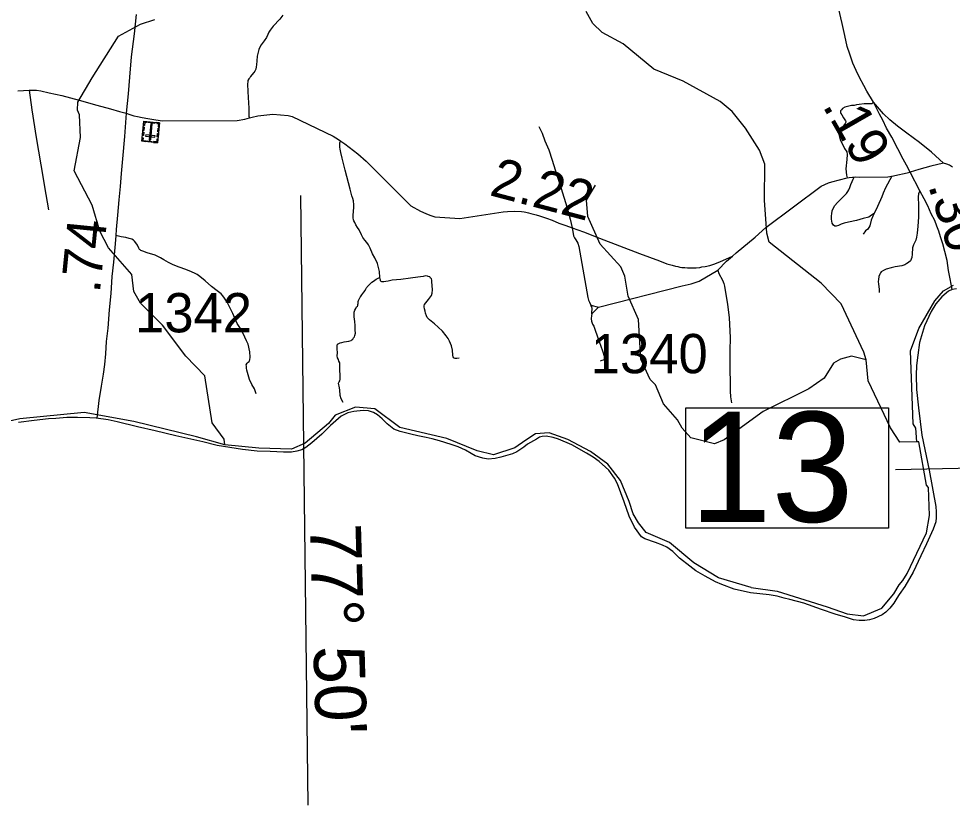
# Model space of a CAD drawing. Extents: x 2290615 to 2522933, y 819489 to 1012715.
# Drawn here: x 2341135 to 2353015, y 868969 to 878977 of the extents above; entities that cross this region are included whole.
import ezdxf

# ---------------------------------------------------------------- set-up
doc = ezdxf.new("R2010")
doc.units = 0
for name, color, linetype in [('Exist Boundary Political CountyLine', 7, 'Continuous'), ('Exist Cultural Cemetery CELL', 7, 'Continuous'), ('Exist Hydrographic Misc Water Feature', 7, 'Continuous'), ('Exist Road Non-System Type 51', 7, 'Continuous'), ('Exist Road Primary Interstate Structure Standard Bridge Number Label', 7, 'Continuous'), ('Exist Road Primary NC Attributed', 7, 'Continuous'), ('Exist Road Primary NC Mileage Hundredths English Label', 7, 'Continuous'), ('Exist Road Secondary Mileage Hundredths English Label', 7, 'Continuous'), ('Exist Road Secondary Type 51 Attributed', 7, 'Continuous'), ('Exist Road Secondary Type 51 Number Label', 7, 'Continuous'), ('Map Preparation Longitude Latitude Label', 7, 'Continuous'), ('Map Preparation Longitude Latitude Lines', 7, 'Continuous')]:
    doc.layers.add(name, color=color, linetype=linetype)

msp = doc.modelspace()

# ---------------------------------------------------------------- linework, layer by layer
at = {"layer": 'Exist Boundary Political CountyLine'}
for points in [[(2353067, 875540), (2353011, 875532), (2352966, 875508), (2352883, 875439), (2352803, 875348), (2352747, 875251), (2352659, 875070), (2352598, 874857), (2352574, 874697), (2352561, 874566), (2352556, 874440), (2352560, 874260), (2352584, 874027), (2352629, 873677), (2352721, 873232), (2352803, 872770), (2352811, 872701), (2352811, 872631), (2352803, 872575), (2352773, 872484), (2352688, 872295)], [(2352688, 872295), (2352616, 872141), (2352515, 871935), (2352411, 871754), (2352340, 871649), (2352309, 871605), (2352270, 871540), (2352220, 871478), (2352169, 871425), (2352121, 871391), (2352020, 871346), (2351960, 871329), (2351900, 871322), (2351830, 871319), (2351758, 871330), (2351656, 871361), (2351525, 871402), (2351349, 871458), (2351124, 871541), (2350949, 871589), (2350877, 871604), (2350787, 871629), (2350683, 871648), (2350448, 871671), (2350238, 871720), (2350083, 871776), (2350003, 871811), (2349870, 871886), (2349751, 871950), (2349673, 872013), (2349545, 872114), (2349458, 872197), (2349384, 872254), (2349328, 872279), (2349237, 872312), (2349101, 872358), (2349060, 872384), (2348973, 872507), (2348903, 872648), (2348839, 872831), (2348756, 873058), (2348718, 873131), (2348644, 873233), (2348602, 873270), (2348523, 873343), (2348444, 873398), (2348360, 873449), (2348175, 873555), (2348004, 873627), (2347935, 873648), (2347849, 873667), (2347797, 873662), (2347764, 873652), (2347724, 873629), (2347609, 873562), (2347563, 873525), (2347472, 873464), (2347418, 873440), (2347271, 873396), (2347199, 873381), (2347111, 873374), (2347043, 873387), (2346943, 873416), (2346894, 873445), (2346820, 873487), (2346727, 873531), (2346639, 873560), (2346489, 873604), (2346396, 873632), (2346322, 873648), (2346216, 873669), (2346123, 873690), (2345989, 873724), (2345907, 873756), (2345822, 873822), (2345761, 873886), (2345703, 873937), (2345652, 873968), (2345588, 873986), (2345520, 873991), (2345400, 873981), (2345323, 873961), (2345239, 873921), (2345104, 873802), (2344994, 873691), (2344865, 873579), (2344788, 873520), (2344738, 873492), (2344673, 873475), (2344605, 873462), (2344505, 873461), (2344337, 873469), (2344169, 873475), (2343984, 873494), (2343662, 873547), (2343478, 873594), (2343137, 873670), (2342870, 873735), (2342649, 873782), (2342389, 873849)], [(2342389, 873849), (2342276, 873872), (2342122, 873894), (2342040, 873897), (2341884, 873903), (2341746, 873904), (2341610, 873888), (2341513, 873885), (2341331, 873865), (2341131, 873838)]]:
    msp.add_lwpolyline(points, dxfattribs=at)
at = {"layer": 'Exist Cultural Cemetery CELL'}
for points in [[(2342902, 877397), (2342704, 877417), (2342729, 877671), (2342927, 877651)], [(2342762, 877667), (2342761, 877656), (2342739, 877658), (2342735, 877618), (2342724, 877619), (2342729, 877671)], [(2342733, 877598), (2342729, 877555), (2342718, 877556), (2342722, 877599)], [(2342869, 877645), (2342784, 877654), (2342786, 877665), (2342870, 877656)], [(2342796, 877437), (2342815, 877436), (2342835, 877637), (2342817, 877639)], [(2342894, 877654), (2342893, 877643), (2342915, 877640), (2342911, 877600), (2342922, 877599), (2342927, 877651)], [(2342920, 877581), (2342916, 877538), (2342905, 877539), (2342909, 877582)], [(2342708, 877460), (2342719, 877459), (2342716, 877427), (2342756, 877423), (2342755, 877412), (2342704, 877417)], [(2342727, 877532), (2342722, 877489), (2342711, 877490), (2342715, 877533)], [(2342868, 877469), (2342870, 877488), (2342753, 877500), (2342751, 877481)], [(2342906, 877440), (2342895, 877442), (2342892, 877410), (2342851, 877414), (2342850, 877403), (2342902, 877397)], [(2342914, 877514), (2342909, 877471), (2342898, 877472), (2342902, 877515)], [(2342828, 877405), (2342777, 877410), (2342778, 877421), (2342829, 877416)]]:
    msp.add_lwpolyline(points, close=True, dxfattribs=at)
at = {"layer": 'Exist Hydrographic Misc Water Feature'}
for points in [[(2351917, 874636), (2351891, 874734), (2351600, 875349), (2351347, 875611), (2350683, 876135), (2350656, 876246), (2350626, 876668), (2350629, 877127), (2350560, 877302), (2350382, 877583), (2350213, 877796), (2350061, 877921), (2349592, 878181), (2349215, 878333), (2348828, 878655), (2348560, 878802), (2348442, 878915), (2348356, 879066)], [(2343758, 873554), (2343748, 873629), (2343596, 873836), (2343505, 874433), (2343261, 874682), (2342964, 875077), (2342686, 875358), (2342601, 875505), (2342574, 875721), (2342278, 876060), (2342167, 876275), (2342071, 876606), (2341841, 877040), (2341920, 877463), (2341908, 877755), (2341882, 877813), (2341889, 877915), (2342069, 878224), (2342404, 878753), (2342685, 878906), (2342868, 878966)], [(2351917, 874636), (2351733, 874681), (2351592, 874646), (2351501, 874596), (2351386, 874405), (2351188, 874268), (2350608, 873979), (2350113, 873620), (2349988, 873569), (2349688, 873642), (2349578, 873766), (2349518, 873872), (2349341, 874078), (2349238, 874320), (2349171, 874386), (2349051, 874644), (2349020, 875151), (2348891, 875448), (2348847, 875699), (2348795, 875821), (2348534, 876109), (2348379, 876458), (2348360, 876667), (2348475, 876859)], [(2352562, 873593), (2352552, 873766), (2352518, 873824), (2352482, 874751), (2352587, 875035), (2352791, 875388), (2352902, 875514), (2353030, 875587)], [(2352562, 873593), (2352346, 873590), (2352227, 873773), (2351945, 874368), (2351917, 874636)], [(2343758, 873554), (2343400, 873655), (2342602, 873852), (2341970, 873968), (2341149, 873887), (2340349, 873708), (2340085, 873734), (2339738, 873826), (2339228, 874051), (2339190, 874072)], [(2350456, 871739), (2350039, 871861), (2349726, 872052), (2349415, 872311), (2349119, 872441), (2349022, 872562), (2348955, 872679), (2348902, 872833), (2348793, 873101), (2348633, 873307), (2348413, 873469), (2348121, 873624), (2347886, 873706), (2347712, 873694), (2347589, 873615), (2347448, 873515), (2347175, 873429), (2346969, 873477), (2346585, 873635), (2345985, 873776), (2345669, 874012), (2345419, 874035), (2345163, 873932), (2345079, 873828), (2344779, 873575), (2344607, 873501), (2344193, 873514), (2343758, 873554)], [(2352386, 871829), (2352441, 871917), (2352685, 872436), (2352724, 872654), (2352711, 873011), (2352686, 873043), (2352587, 873594), (2352562, 873593)], [(2350456, 871739), (2350785, 871694), (2351422, 871494), (2351676, 871406), (2351884, 871378), (2352118, 871476), (2352271, 871661), (2352340, 871774), (2352386, 871829)]]:
    msp.add_lwpolyline(points, dxfattribs=at)
at = {"layer": 'Exist Road Non-System Type 51'}
msp.add_line((2348511, 875306), (2348429, 875221), dxfattribs=at)
msp.add_line((2348511, 875306), (2348429, 875221), dxfattribs=at)
for points in [[(2344498, 879022), (2344459, 878970), (2344372, 878880), (2344336, 878832), (2344320, 878807), (2344307, 878776), (2344287, 878738), (2344257, 878695), (2344220, 878643), (2344199, 878607), (2344189, 878585), (2344181, 878552), (2344170, 878500), (2344167, 878441), (2344163, 878389), (2344159, 878365), (2344152, 878333), (2344139, 878309), (2344126, 878294), (2344102, 878263), (2344083, 878241), (2344075, 878226), (2344062, 878212), (2344050, 878191), (2344049, 878177), (2344046, 878144), (2344052, 878050), (2344056, 877975), (2344065, 877839), (2344062, 877772), (2344064, 877737), (2344073, 877714)], [(2341268, 878067), (2341304, 877819), (2341356, 877464), (2341417, 877117), (2341481, 876741), (2341515, 876544)], [(2352012, 877915), (2351989, 877895), (2351969, 877895), (2351894, 877895), (2351829, 877887), (2351797, 877882), (2351766, 877874), (2351731, 877873), (2351696, 877864), (2351647, 877849), (2351618, 877834), (2351603, 877818), (2351593, 877805), (2351590, 877798), (2351591, 877790), (2351592, 877781), (2351596, 877769), (2351607, 877753), (2351632, 877716), (2351657, 877675), (2351659, 877668), (2351658, 877662), (2351650, 877644), (2351630, 877614), (2351603, 877589), (2351587, 877571), (2351580, 877561), (2351573, 877553), (2351570, 877542), (2351569, 877526), (2351572, 877508), (2351588, 877437), (2351616, 877380), (2351645, 877326), (2351671, 877283), (2351676, 877248), (2351673, 877187), (2351660, 877065), (2351667, 876987), (2351675, 876953)], [(2347754, 877607), (2347795, 877522), (2347832, 877424), (2347880, 877307), (2347923, 877177), (2347983, 876987), (2348037, 876816), (2348110, 876583), (2348151, 876428), (2348179, 876317), (2348322, 876264), (2348527, 876186), (2349035, 875989), (2349289, 875894), (2349382, 875858), (2349452, 875839), (2349492, 875827), (2349523, 875823), (2349546, 875816), (2349573, 875813), (2349613, 875810), (2349645, 875809), (2349674, 875809), (2349718, 875807), (2349755, 875809), (2349802, 875813), (2349828, 875818), (2349871, 875824), (2349929, 875838), (2349982, 875855), (2350057, 875884), (2350217, 875957)], [(2345731, 875682), (2345725, 875762), (2345700, 875862), (2345667, 875936), (2345639, 875985), (2345608, 876057), (2345587, 876100), (2345567, 876129), (2345540, 876160), (2345515, 876191), (2345499, 876226), (2345468, 876291), (2345448, 876322), (2345427, 876355), (2345413, 876382), (2345401, 876404), (2345394, 876419), (2345390, 876443), (2345390, 876476), (2345394, 876523), (2345401, 876577), (2345399, 876610), (2345394, 876661), (2345388, 876688), (2345376, 876723), (2345351, 876809), (2345333, 876889), (2345310, 876969), (2345290, 877049), (2345269, 877135), (2345251, 877203), (2345236, 877273), (2345227, 877318), (2345223, 877344), (2345221, 877367), (2345221, 877383), (2345223, 877398), (2345227, 877411), (2345233, 877419)], [(2352902, 877140), (2352743, 877099), (2352587, 877057), (2352478, 877024)], [(2352902, 877140), (2352743, 877099), (2352587, 877057), (2352478, 877024)], [(2352019, 876498), (2351986, 876475), (2351954, 876452), (2351881, 876435), (2351796, 876411), (2351693, 876389), (2351639, 876377), (2351600, 876363), (2351566, 876346), (2351537, 876337), (2351519, 876339), (2351504, 876348), (2351488, 876375), (2351477, 876428), (2351477, 876467), (2351481, 876493), (2351486, 876530), (2351498, 876563), (2351520, 876601), (2351555, 876640), (2351606, 876687), (2351640, 876721), (2351667, 876754), (2351684, 876777), (2351698, 876801), (2351712, 876831), (2351725, 876866), (2351741, 876907), (2351754, 876937), (2351767, 876962)], [(2352244, 876971), (2352164, 876825), (2352136, 876758), (2352117, 876712), (2352061, 876588), (2352019, 876498)], [(2352600, 876788), (2352586, 876748), (2352581, 876710), (2352583, 876601), (2352583, 876451), (2352578, 876337), (2352569, 876248), (2352561, 876197), (2352549, 876158), (2352521, 876099), (2352507, 876063), (2352504, 875980), (2352498, 875940), (2352481, 875895), (2352459, 875875), (2352436, 875861), (2352410, 875845), (2352372, 875834), (2352288, 875819), (2352236, 875809), (2352173, 875792), (2352139, 875774), (2352111, 875755), (2352103, 875743), (2352091, 875725), (2352080, 875695), (2352074, 875659), (2352072, 875631), (2352077, 875597), (2352079, 875569), (2352083, 875533), (2352082, 875495)], [(2352600, 876788), (2352586, 876748), (2352581, 876710), (2352583, 876601), (2352583, 876451), (2352578, 876337), (2352569, 876248), (2352561, 876197), (2352549, 876158), (2352521, 876099), (2352507, 876063), (2352504, 875980), (2352498, 875940), (2352481, 875895), (2352459, 875875), (2352436, 875861), (2352410, 875845), (2352372, 875834), (2352288, 875819), (2352236, 875809), (2352173, 875792), (2352139, 875774), (2352111, 875755), (2352103, 875743), (2352091, 875725), (2352080, 875695), (2352074, 875659), (2352072, 875631), (2352077, 875597), (2352079, 875569), (2352083, 875533), (2352082, 875495)], [(2352019, 876498), (2352005, 876466), (2351982, 876413), (2351967, 876340), (2351939, 876300), (2351910, 876279), (2351882, 876236)], [(2344158, 874202), (2344134, 874269), (2344103, 874322), (2344071, 874388), (2344055, 874445), (2344038, 874503), (2344033, 874532), (2344033, 874554), (2344030, 874571), (2344042, 874595), (2344055, 874605), (2344067, 874614), (2344074, 874626), (2344076, 874638), (2344081, 874670), (2344076, 874737), (2344057, 874834), (2344035, 874880), (2344014, 874925), (2343965, 875024), (2343917, 875099), (2343862, 875227), (2343828, 875294), (2343787, 875372), (2343753, 875422), (2343734, 875451), (2343710, 875475), (2343662, 875514), (2343587, 875569), (2343507, 875642), (2343440, 875695), (2343408, 875721), (2343382, 875736), (2343334, 875758), (2343261, 875786), (2343177, 875815), (2343100, 875844), (2343040, 875876), (2343011, 875890), (2342984, 875910), (2342941, 875934), (2342871, 875967), (2342770, 875999), (2342717, 876018), (2342690, 876028), (2342680, 876035), (2342671, 876042), (2342664, 876059), (2342647, 876095), (2342626, 876127), (2342610, 876146), (2342595, 876159), (2342575, 876170), (2342543, 876179), (2342499, 876191), (2342441, 876203), (2342372, 876220)], [(2350030, 875779), (2350044, 875733), (2350090, 875649), (2350106, 875609), (2350116, 875574), (2350153, 875341), (2350174, 875175), (2350188, 874917), (2350184, 874754), (2350183, 874538), (2350188, 874322), (2350187, 874238), (2350192, 874165), (2350205, 874091)], [(2350030, 875779), (2350044, 875733), (2350090, 875649), (2350106, 875609), (2350116, 875574), (2350153, 875341), (2350174, 875175), (2350188, 874917), (2350184, 874754), (2350183, 874538), (2350188, 874322), (2350187, 874238), (2350192, 874165), (2350205, 874091)], [(2345263, 874095), (2345238, 874141), (2345226, 874182), (2345222, 874253), (2345214, 874301), (2345208, 874317), (2345206, 874340), (2345212, 874356), (2345220, 874371), (2345226, 874391), (2345228, 874420), (2345228, 874453), (2345222, 874492), (2345220, 874568), (2345220, 874600), (2345210, 874619), (2345204, 874639), (2345193, 874662), (2345187, 874687), (2345187, 874687), (2345193, 874726), (2345189, 874777), (2345189, 874816), (2345193, 874837), (2345208, 874845), (2345224, 874851), (2345245, 874855), (2345275, 874867), (2345337, 874876), (2345366, 874884), (2345374, 874890), (2345386, 874900), (2345396, 874915), (2345407, 874931), (2345413, 874945), (2345421, 874976), (2345421, 874978), (2345417, 875009), (2345415, 875075), (2345411, 875126), (2345405, 875184), (2345405, 875221), (2345405, 875243), (2345411, 875270), (2345425, 875290), (2345435, 875311), (2345446, 875321), (2345450, 875329), (2345452, 875342), (2345454, 875354), (2345454, 875366), (2345456, 875379), (2345460, 875393), (2345466, 875407), (2345468, 875409), (2345474, 875424), (2345481, 875432), (2345485, 875438), (2345501, 875463), (2345526, 875496), (2345542, 875520), (2345552, 875539), (2345557, 875547), (2345565, 875557), (2345569, 875566), (2345583, 875580), (2345591, 875588), (2345614, 875611), (2345628, 875623), (2345651, 875637), (2345684, 875664), (2345717, 875678), (2345731, 875682)], [(2346741, 874656), (2346710, 874652), (2346689, 874654), (2346677, 874656), (2346667, 874662), (2346665, 874674), (2346661, 874695), (2346654, 874759), (2346644, 874816), (2346618, 874872), (2346601, 874908), (2346576, 874941), (2346529, 875001), (2346474, 875052), (2346427, 875095), (2346363, 875147), (2346334, 875175), (2346326, 875198), (2346312, 875229), (2346306, 875255), (2346301, 875286), (2346293, 875309), (2346293, 875323), (2346301, 875342), (2346316, 875360), (2346351, 875403), (2346390, 875457), (2346396, 875485), (2346400, 875527), (2346396, 875582), (2346394, 875627), (2346392, 875650), (2346386, 875666), (2346377, 875676), (2346365, 875691), (2346347, 875697), (2346336, 875701), (2346310, 875703), (2346281, 875697), (2346215, 875689), (2346119, 875674), (2345996, 875658), (2345887, 875650), (2345836, 875638), (2345807, 875632), (2345782, 875628), (2345774, 875628), (2345758, 875630), (2345749, 875634), (2345741, 875643), (2345737, 875653), (2345733, 875663), (2345731, 875682)], [(2348429, 875221), (2348430, 875235), (2348434, 875288), (2348430, 875312), (2348417, 875333)], [(2348429, 875221), (2348424, 875201), (2348419, 875158), (2348422, 875127), (2348437, 875092), (2348453, 875066), (2348470, 875014), (2348521, 874869), (2348563, 874753), (2348584, 874684), (2348586, 874663), (2348584, 874643), (2348575, 874632), (2348554, 874626), (2348534, 874621)]]:
    msp.add_lwpolyline(points, dxfattribs=at)
at = {"layer": 'Exist Road Primary Interstate Structure Standard Bridge Number Label'}
msp.add_line((2357733, 873347), (2352291, 873239), dxfattribs=at)
msp.add_lwpolyline([(2349624, 874025), (2352201, 874025), (2352201, 872496), (2349624, 872496)], close=True, dxfattribs=at)
at = {"layer": 'Exist Road Primary NC Attributed'}
for points in [[(2352012, 877915), (2351929, 878055), (2351890, 878125), (2351832, 878228), (2351793, 878316), (2351750, 878412), (2351711, 878525), (2351678, 878623), (2351648, 878763), (2351613, 878914), (2351566, 879116), (2351533, 879263), (2351487, 879475), (2351429, 879711), (2351375, 879969), (2351301, 880272), (2351258, 880460), (2351205, 880690), (2351148, 880953), (2351107, 881133), (2351056, 881372), (2350985, 881653), (2350903, 882009)], [(2352478, 877024), (2352431, 877114), (2352390, 877190), (2352321, 877320), (2352245, 877468), (2352178, 877585), (2352131, 877686), (2352090, 877760), (2352012, 877915)], [(2353012, 875532), (2352987, 875667), (2352966, 875774), (2352949, 875899), (2352921, 876014), (2352894, 876113), (2352866, 876203), (2352844, 876273), (2352818, 876337), (2352794, 876408), (2352747, 876496), (2352702, 876596), (2352655, 876683), (2352600, 876788), (2352478, 877024)]]:
    msp.add_lwpolyline(points, dxfattribs=at)
at = {"layer": 'Exist Road Secondary Type 51 Attributed'}
for points in [[(2342630, 879028), (2342603, 878785), (2342567, 878490), (2342547, 878232), (2342527, 878021), (2342504, 877776)], [(2341126, 878060), (2341268, 878067), (2341321, 878067), (2341364, 878066), (2341416, 878057), (2341524, 878035), (2341685, 878000), (2341904, 877940), (2342128, 877877), (2342305, 877831), (2342419, 877796), (2342471, 877783), (2342504, 877776)], [(2353017, 877086), (2352979, 877112), (2352946, 877125), (2352902, 877140), (2352749, 877280), (2352599, 877402), (2352436, 877522), (2352316, 877610), (2352221, 877691), (2352140, 877768), (2352012, 877915)], [(2342504, 877776), (2342483, 877477), (2342457, 877193), (2342441, 877005), (2342427, 876843), (2342411, 876673), (2342393, 876478), (2342377, 876294), (2342372, 876220), (2342363, 876112), (2342340, 875880), (2342322, 875696), (2342307, 875482), (2342288, 875272), (2342268, 875038), (2342249, 874869), (2342240, 874713), (2342226, 874577), (2342209, 874455), (2342185, 874301), (2342154, 874118), (2342129, 873893)], [(2342504, 877776), (2342550, 877759), (2342601, 877742), (2342648, 877734), (2342707, 877719), (2342778, 877707), (2342882, 877689), (2342966, 877679), (2343914, 877682), (2344013, 877697), (2344073, 877714), (2344108, 877724), (2344180, 877740), (2344368, 877762), (2344563, 877745), (2344615, 877731), (2345136, 877483), (2345205, 877438), (2345233, 877419), (2345287, 877386), (2345449, 877259), (2345556, 877166), (2346127, 876596), (2346248, 876527), (2346315, 876497), (2346366, 876475), (2346431, 876454), (2346749, 876434), (2347299, 876519), (2347355, 876523), (2347441, 876527), (2347532, 876523), (2347565, 876518), (2347589, 876513), (2347621, 876507), (2347650, 876500), (2347685, 876490), (2347720, 876480), (2347762, 876469), (2347853, 876440), (2347923, 876412), (2348007, 876377), (2348098, 876346), (2348179, 876317), (2348188, 876268), (2348195, 876216), (2348206, 876187), (2348223, 876164), (2348249, 876120), (2348264, 876080), (2348377, 875431), (2348386, 875396), (2348398, 875368), (2348417, 875333), (2348511, 875306), (2349576, 875579), (2349694, 875602), (2349795, 875636), (2350030, 875779), (2350140, 875892), (2350217, 875957), (2350263, 875997), (2350506, 876198), (2350643, 876318), (2351344, 876844), (2351440, 876890), (2351481, 876900), (2351675, 876953), (2351704, 876957), (2351746, 876961), (2351767, 876962), (2351788, 876963), (2351838, 876960), (2352196, 876963), (2352244, 876971), (2352478, 877024)]]:
    msp.add_lwpolyline(points, dxfattribs=at)
at = {"layer": 'Map Preparation Longitude Latitude Lines'}
msp.add_line((2344819, 868969), (2344727, 876729), dxfattribs=at)

# ---------------------------------------------------------------- texts
at = {"layer": 'Exist Road Primary Interstate Structure Standard Bridge Number Label'}
msp.add_text('13', height=1400, dxfattribs=at).set_placement((2349674, 872575))
at = {"layer": 'Exist Road Primary NC Mileage Hundredths English Label'}
for s, rotation, p in [('.19', 299.8219, (2351356, 877869)), ('.30', 287.0939, (2352705, 876855))]:
    msp.add_text(s, height=500, rotation=rotation, dxfattribs=at).set_placement(p)
at = {"layer": 'Exist Road Secondary Mileage Hundredths English Label'}
for s, rotation, p in [('2.22', 345.2489, (2347111, 876734)), ('.74', 84.3211, (2342167, 875476))]:
    msp.add_text(s, height=500, rotation=rotation, dxfattribs=at).set_placement(p)
at = {"layer": 'Exist Road Secondary Type 51 Number Label'}
for s, p in [('1342', (2342617, 874986)), ('1340', (2348415, 874466))]:
    msp.add_text(s, height=500, rotation=360, dxfattribs=at).set_placement(p)
at = {"layer": 'Map Preparation Longitude Latitude Label'}
msp.add_text("77° 50'", height=650, rotation=271.6741, dxfattribs=at).set_placement((2344840, 872546))

doc.saveas('drawing.dxf')
